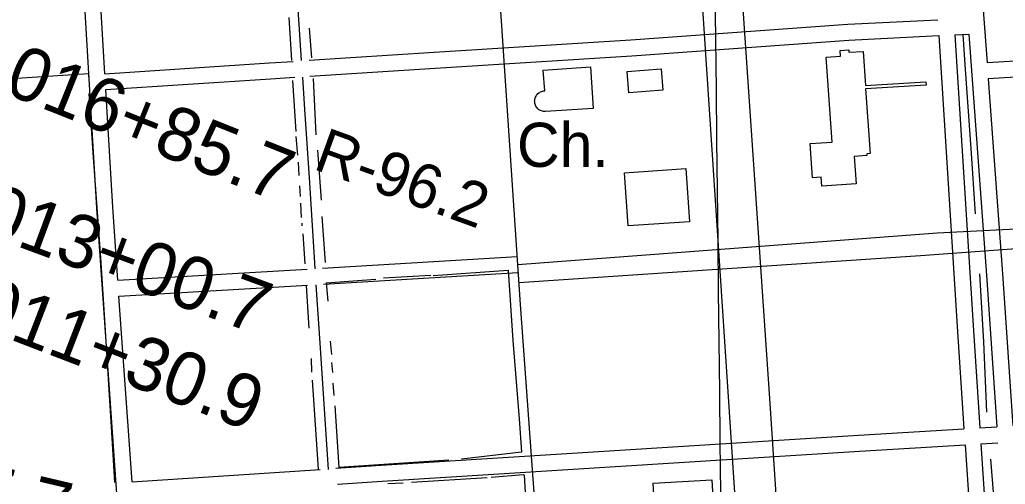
# Model space of a CAD drawing. Extents: x 3677843 to 3715951, y 511991 to 537744.
# Drawn here: x 3686015 to 3687868, y 521647 to 522520 of the extents above; entities that cross this region are included whole.
import ezdxf

# ---------------------------------------------------------------- set-up
doc = ezdxf.new("R2010")
doc.units = 0
for name, color, linetype in [('V-BLDG-OTLN', 7, 'Continuous'), ('V-GRID-MAJR', 7, 'Continuous'), ('V-RIVR-RANG-IDEN', 7, 'Continuous'), ('V-ROAD-CNTR', 7, 'Continuous'), ('V-SITE-OTLN-IDEN', 7, 'Continuous'), ('V-SURV-IDEN', 7, 'Continuous'), ('V-TOPO-SHOR', 7, 'Continuous')]:
    doc.layers.add(name, color=color, linetype=linetype)

msp = doc.modelspace()

# ---------------------------------------------------------------- linework, layer by layer
at = {"layer": 'V-BLDG-OTLN'}
for points in [[(3687719.247, 522396.874), (3687605.7060000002, 522389.96), (3687614.15, 522268.757), (3687607.779, 522268.313), (3687608.0270000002, 522264.782), (3687584.341, 522263.131), (3687587.911, 522211.925), (3687523.338, 522207.423), (3687522.187, 522223.95900000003), (3687505.821, 522222.82), (3687501.338, 522287.175), (3687542.4930000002, 522290.042), (3687531.37, 522449.704), (3687558.285, 522451.58), (3687557.537, 522462.322), (3687573.997, 522463.469), (3687574.321, 522458.797), (3687600.7830000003, 522460.642), (3687605.245, 522396.571), (3687718.846, 522403.49100000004)], [(3687088.093, 522431.45), (3687093.305, 522353.481), (3687003.813, 522347.498), (3687001.827, 522347.484), (3686999.848, 522347.675), (3686997.901, 522348.064), (3686996, 522348.651), (3686994.173, 522349.43200000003), (3686992.433, 522350.38800000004), (3686990.8000000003, 522351.523), (3686989.293, 522352.81700000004), (3686987.9250000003, 522354.259), (3686986.7120000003, 522355.832), (3686985.664, 522357.521), (3686984.798, 522359.309), (3686984.114, 522361.175), (3686983.628, 522363.102), (3686983.341, 522365.068), (3686983.255, 522367.053), (3686983.3740000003, 522369.037), (3686983.696, 522370.99700000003), (3686984.214, 522372.916), (3686984.927, 522374.772), (3686985.824, 522376.543), (3686986.899, 522378.216), (3686988.1380000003, 522379.76900000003), (3686989.528, 522381.188), (3686991.058, 522382.458), (3686992.7090000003, 522383.564), (3686994.464, 522384.494), (3686996.305, 522385.24100000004), (3686998.2120000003, 522385.79600000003), (3687000.168, 522386.15400000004), (3687002.148, 522386.31), (3686999.15, 522425.507)], [(3687224.362, 522387.602), (3687160.348, 522382.72000000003), (3687157.305, 522422.619), (3687221.319, 522427.50200000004)], [(3687267.432, 522240.216), (3687274.151, 522140.466), (3687159.0330000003, 522132.708), (3687152.312, 522232.458)], [(3687206.244, 521649.325), (3687316.481, 521655.707), (3687326.744, 521478.413), (3687250.202, 521473.983), (3687248.4760000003, 521503.884), (3687236.89, 521503.215), (3687236.343, 521512.666), (3687248.4760000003, 521513.369), (3687246.589, 521545.946), (3687212.341, 521543.962)]]:
    msp.add_lwpolyline(points, close=True, dxfattribs=at)
at = {"layer": 'V-GRID-MAJR'}
msp.add_spline([(3687380.148, 517465.955), (3687312.292, 523524.615), (3687244.413, 529585.207), (3687176.535, 535645.813), (3687176.514, 535647.732)], degree=3, dxfattribs=at)
at = {"layer": 'V-ROAD-CNTR'}
for points in [[(3687707.0575470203, 517473.00602780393), (3687541.586877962, 520050.65287249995), (3687425.324110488, 521808.17635744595), (3687286.346388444, 523841.0812916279)], [(3687640.288680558, 517472.2390293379), (3687548.288864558, 518857.59325862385), (3687393.1211748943, 521129.51871476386), (3687235.9774891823, 523498.449976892)], [(3687130.6576998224, 519387.9371979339), (3687106.3687484, 519718.44153692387), (3687082.1437968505, 520102.21376937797), (3687068.7588236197, 520308.32735714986), (3687055.95384923, 520480.5370127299), (3687036.177888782, 520767.80643819), (3686996.130968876, 521441.5800906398), (3686956.411048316, 521984.93500392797), (3686917.318126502, 522574.07482564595), (3686887.377186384, 523066.722840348)], [(3686246.0144691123, 520883.06720766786), (3686233.928493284, 521087.5997986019), (3686202.047557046, 521566.30184119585), (3686159.9546412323, 522166.12764154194), (3686131.008699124, 522652.279669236), (3686126.73070768, 522746.26348126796), (3686130.85569943, 522766.87944003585), (3686137.124686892, 522789.9653938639), (3686161.954637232, 522799.82037415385), (3686189.511582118, 522804.214365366), (3686455.691049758, 522821.504330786), (3686503.5875624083, 522824.72514451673)], [(3686174.9696112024, 522418.70113639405), (3686160.9686392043, 522653.8536660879), (3686156.866647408, 522743.96948585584), (3686160.0736409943, 522759.9974538), (3686162.142636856, 522767.61943855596), (3686169.9466212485, 522770.71643236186), (3686192.8535754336, 522774.3684250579), (3686457.669045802, 522791.57039065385), (3686506.0433325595, 522794.82326087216)], [(3686521.203971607, 522796.2264283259), (3686521.2660000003, 522795.24700000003), (3686538.127, 522539.98600000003), (3686544.4612117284, 522443.3420009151)], [(3687823.720313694, 522580.59581260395), (3687834.040293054, 522439.19109541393)], [(3686559.411522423, 522443.78472166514), (3686794.196372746, 522458.81405616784), (3687164.299632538, 522482.011009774), (3687572.401816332, 522511.4999507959), (3687741.5464780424, 522520.06793366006)], [(3686560.444975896, 522413.78894621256), (3686796.0923689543, 522428.87411604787), (3687166.319628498, 522452.07906963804), (3687574.241812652, 522481.55401068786), (3687743.428474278, 522490.124993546)], [(3687743.428474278, 522490.1259935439), (3687777.760405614, 521943.74308631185), (3687790.614379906, 521751.2984712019)], [(3687773.3914143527, 522491.6419905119), (3687800.033361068, 522492.9919878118)], [(3687773.39241435, 522491.64299051), (3687807.6983457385, 521945.683082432), (3687820.561320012, 521753.09146761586)], [(3687800.034361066, 522492.99298780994), (3687833.7232936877, 522031.3999109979), (3687852.6752557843, 521755.01546376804)], [(3688361.378238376, 522160.3856530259), (3688347.455266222, 522348.9432759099), (3688348.2552646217, 522436.31110117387), (3688340.56628, 522454.55106469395), (3688325.94130925, 522462.73004833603), (3688308.605343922, 522465.83804212), (3688286.5333880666, 522466.05104169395), (3687834.0412930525, 522439.19109541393)], [(3686174.968611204, 522418.7021363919), (3686484.3859923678, 522438.9820958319), (3686529.233280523, 522441.8529151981)], [(3686176.7516076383, 522388.7541962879), (3686486.3259884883, 522409.0441557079), (3686532.543423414, 522412.00280441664)], [(3686546.486847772, 522412.43293447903), (3686550.486, 522351.402), (3686559.113, 522223.179), (3686568.451, 522073.259), (3686569.827911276, 522052.24288020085)], [(3688073.4108143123, 522423.3471271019), (3687836.225288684, 522409.267155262)], [(3687836.2242886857, 522409.26915525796), (3687863.649233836, 522033.5179067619), (3687882.623195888, 521756.808460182)], [(3686199.5545620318, 522030.37491304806), (3686189.892581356, 522168.0696376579), (3686176.752607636, 522388.7541962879)], [(3686951.436058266, 522059.907853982), (3687740.074480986, 522119.29773520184), (3687913.036135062, 522128.640716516), (3688287.3983863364, 522155.5636626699), (3688343.072274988, 522158.920655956), (3688364.0802329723, 522161.179651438)], [(3688364.537232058, 522121.424730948), (3688197.674565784, 522111.78275023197), (3687709.000543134, 522076.4068209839), (3686953.4240542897, 522025.80292219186)], [(3686584.437912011, 522053.1851135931), (3686950.54906004, 522074.881824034)], [(3686199.5545620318, 522030.3759130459), (3686555.7914468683, 522051.48744865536)], [(3686586.3140465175, 522023.2435581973), (3686952.323056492, 522044.93388393)], [(3686201.654557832, 522000.4479729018), (3686556.2003256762, 522021.45896711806)], [(3686571.8580310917, 522022.033060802), (3686579.33, 521912.29000000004), (3686593.197, 521703.189), (3686595.059691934, 521675.17600758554)], [(3686226.136508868, 521651.5956706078), (3686201.65555783, 522000.44697290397)], [(3686609.459278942, 521677.08165124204), (3686694.407572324, 521682.72960834), (3687592.400776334, 521739.42749494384), (3687790.6133799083, 521751.29747120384)], [(3687820.560320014, 521753.09146761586), (3687852.6752557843, 521755.0144637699)], [(3687822.5593160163, 521723.15752748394), (3687854.267493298, 521725.05639247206)], [(3686612.6897566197, 521647.2295879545), (3686696.3475684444, 521652.791668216), (3687594.24277265, 521709.483554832), (3687792.61237591, 521721.3635310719)], [(3687792.6133759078, 521721.3655310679), (3687821.4733181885, 521289.2523952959), (3687843.3462744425, 520961.42805094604)], [(3687822.5603160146, 521723.15752748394), (3687851.40725832, 521291.25039129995), (3687873.329214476, 520962.6820484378)], [(3686226.136508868, 521651.5956706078), (3686579.977188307, 521675.12147551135)]]:
    msp.add_lwpolyline(points, dxfattribs=at)
at = {"layer": 'V-TOPO-SHOR'}
for p, q in [((3686521.128, 522524.538), (3686525.947, 522443.695)), ((3686563.9930000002, 522448.639), (3686559.86, 522504.07800000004)), ((3686528.171, 522406.022), (3686534.115, 522310.27)), ((3686566.608, 522409.713), (3686571.7430000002, 522303.95)), ((3686534.475, 522300.851), (3686537.492, 522265.52900000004)), ((3686575.179, 522274.85000000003), (3686581.536, 522181.268)), ((3686538.622, 522252.185), (3686539.714, 522227.463)), ((3686541.213, 522207.83900000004), (3686542.321, 522187.826)), ((3686543.062, 522175.661), (3686544.146, 522148.58400000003)), ((3686545.285, 522137.59500000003), (3686545.661, 522132.886)), ((3686583.394, 522150.208), (3686589.384, 522064.098)), ((3686547.5700000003, 522117.971), (3686551.2970000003, 522061.458)), ((3686698.9560000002, 522035.021), (3686787.8170000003, 522040.21400000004)), ((3686591.215, 522025.56700000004), (3686684.796, 522032.31700000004)), ((3686591.215, 522025.56700000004), (3686594.24, 521990.96400000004)), ((3686553.9, 522020.253), (3686558.33, 521940.196)), ((3686598.696, 521916.259), (3686601.361, 521890.69800000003)), ((3686563.233, 521883.68200000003), (3686563.93, 521857.78500000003)), ((3686601.308, 521875.762), (3686603.208, 521856.886)), ((3686565.054, 521842.478), (3686576.242, 521675.691)), ((3686603.9250000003, 521837.229), (3686605.809, 521813.636)), ((3686607.3140000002, 521794.762), (3686614.771, 521678.38)), ((3686821.984, 521692.204), (3686614.771, 521678.38)), ((3686751.8680000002, 521650.777), (3686893.809, 521660.112)), ((3686707.048, 521648.575), (3686735.7460000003, 521649.655))]:
    msp.add_line(p, q, dxfattribs=at)
for points in [[(3687788.298, 522492.03), (3687793.098, 522426.67), (3687803.58, 522278.178), (3687811.7600000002, 522155.29600000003)], [(3685893.486, 522402.766), (3686144.253, 522419.158), (3686144.6240000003, 522412.879)], [(3686144.909, 522381.489), (3686152.365, 522269.64400000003), (3686166.9820000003, 522072.63), (3686174.781, 521945.875), (3686187.419, 521744.555), (3686192.977, 521650.37200000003)], [(3686792.136, 522039.414), (3686933.294, 522049.14400000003), (3686942.271, 521917.423), (3686953.9420000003, 521769.971), (3686958.4420000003, 521707.451), (3686845.97, 521694.477)], [(3687819.968, 522042.267), (3687827.056, 521914.811), (3687832.881, 521782.439)], [(3687840.264, 521694.594), (3687852.8510000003, 521539.655), (3687859.5500000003, 521433.2), (3687864.315, 521335.784), (3687867.395, 521318.10000000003), (3687870.887, 521305.912), (3687878.711, 521296.45900000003), (3687884.965, 521288.191), (3687892.014, 521282.27400000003), (3687902.572, 521268.884), (3687909.216, 521259.435), (3687919.894, 521252.33900000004)], [(3686901.673, 521660.476), (3686962.227, 521665.37700000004), (3686963.4020000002, 521664.194), (3686970.8200000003, 521536.804), (3686983.509, 521342.56700000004), (3686985.398, 521320.15400000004), (3686985.002, 521319.37), (3686984.214, 521318.587), (3686778.179, 521304.36600000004)]]:
    msp.add_lwpolyline(points, dxfattribs=at)

# ---------------------------------------------------------------- texts
at = {"layer": 'V-RIVR-RANG-IDEN'}
msp.add_text('R-96.2', height=82.99999799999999, rotation=340.1100463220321, dxfattribs=at).set_placement((3686564.504, 522240.32))
at = {"layer": 'V-SITE-OTLN-IDEN'}
msp.add_text('Ch.', height=82.99983200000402, dxfattribs=at).set_placement((3686950.045061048, 522243.5004867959))
at = {"layer": 'V-SURV-IDEN'}
for s, height, rotation, p in [('1016+85.7', 100.00000000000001, 338.25083333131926, (3685913.2596160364, 522411.15873054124)), ('1013+00.7', 100.00000000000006, 339.7199803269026, (3685867.0913609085, 522147.15818369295)), ('1011+30.9', 100.00000000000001, 338.94213159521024, (3685854.645759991, 521974.03827440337)), ('1007+27.7', 100, 346.7678246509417, (3685479.1438182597, 521695.20331842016))]:
    msp.add_text(s, height=height, rotation=rotation, dxfattribs=at).set_placement(p)

doc.saveas('drawing.dxf')
